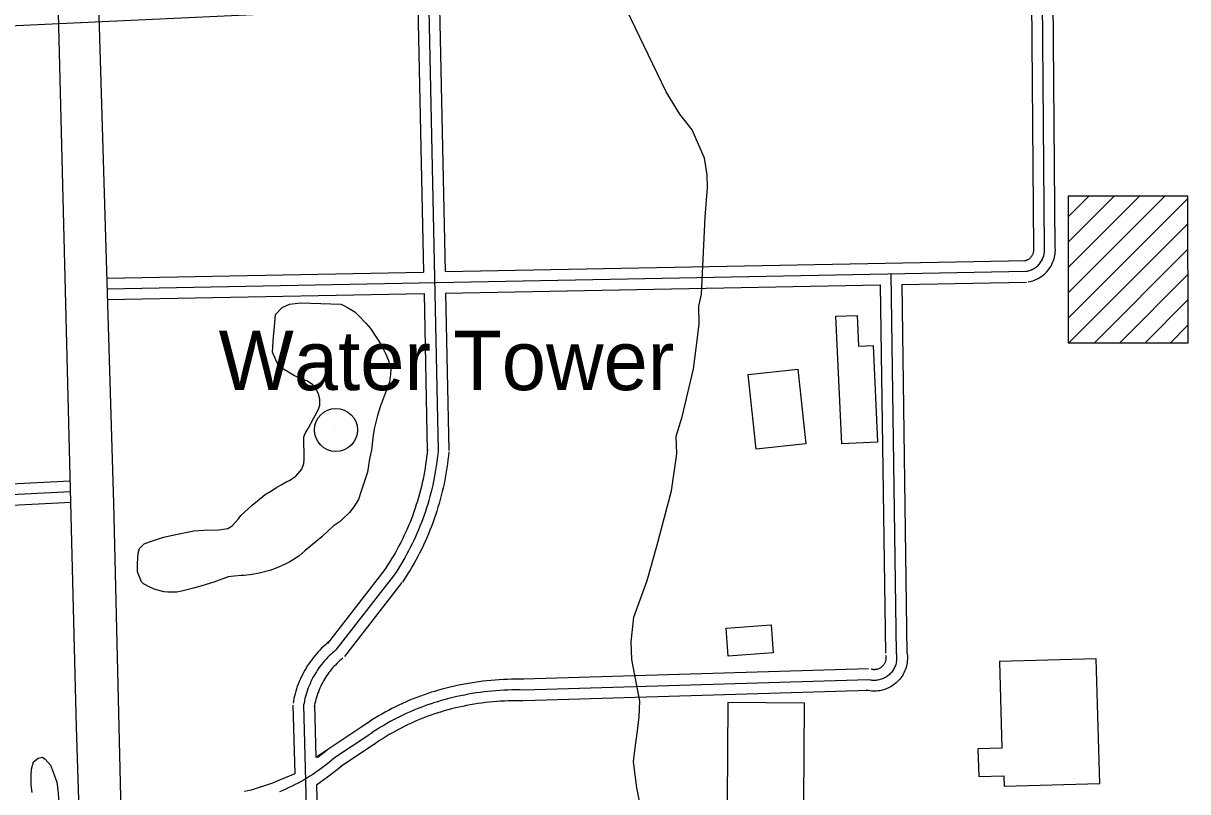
# Model space of a CAD drawing. Extents: x 3313442 to 3351311, y 721974 to 747360.
# Drawn here: x 3334934 to 3336557, y 737713 to 738784 of the extents above; entities that cross this region are included whole.
import ezdxf

# ---------------------------------------------------------------- set-up
doc = ezdxf.new("R2010")
doc.units = 0
for name, color, linetype in [('V-BLDG-OTLN', 7, 'Continuous'), ('V-DOMW-IDEN', 7, 'Continuous'), ('V-DOMW-TANK', 7, 'Continuous'), ('V-ROAD-CNTR', 7, 'Continuous'), ('V-SITE-VEGE', 7, 'Continuous'), ('V-TOPO-SHOR', 7, 'Continuous')]:
    doc.layers.add(name, color=color, linetype=linetype)

msp = doc.modelspace()

# ---------------------------------------------------------------- linework, layer by layer
at = {"layer": 'V-BLDG-OTLN'}
for p, q in [((3336390.8, 738514.7), (3336419.4, 738543.3)), ((3336390.9, 738408.7), (3336525.6, 738543.4)), ((3336390.9, 738479.3), (3336454.8, 738543.3)), ((3336390.9, 738444), (3336490.2, 738543.3)), ((3336391, 738373.4), (3336556.8, 738539.2)), ((3336391, 738338), (3336556.8, 738503.9)), ((3336426.4, 738338.1), (3336556.8, 738468.6)), ((3336461.8, 738338.1), (3336556.9, 738433.2)), ((3336497.2, 738338.1), (3336556.9, 738397.9)), ((3336532.5, 738338.2), (3336556.9, 738362.6))]:
    msp.add_line(p, q, dxfattribs=at)
for points in [[(3336391, 738338), (3336390.8, 738543.3), (3336556.8, 738543.4), (3336557, 738338.2)], [(3336074.6, 738198), (3336066.5, 738375.6), (3336096.2, 738376.9), (3336098.2, 738334.2), (3336118.3, 738335.1), (3336124.4, 738200.2)], [(3335955.3, 738190.2), (3335944, 738294.6), (3336013.6, 738302.1), (3336024.8, 738197.6)], [(3335916.3, 737901.8), (3335913.4, 737940.9), (3335976.1, 737945.5), (3335979, 737906.4)], [(3336434.3, 737724.5), (3336429.4, 737898.3), (3336294.5, 737894.5), (3336297.9, 737773.5), (3336264.5, 737772.6), (3336265.6, 737734), (3336300.5, 737735), (3336300.9, 737720.7)], [(3336021.8, 737698.6), (3336022.6, 737836.5), (3335915.7, 737837.1), (3335914.9, 737699.2)]]:
    msp.add_lwpolyline(points, close=True, dxfattribs=at)
at = {"layer": 'V-DOMW-TANK'}
msp.add_line((3335369.5, 738217.2), (3335369.5, 738217.2), dxfattribs=at)
msp.add_circle((3335369.5, 738217.2), 30, dxfattribs=at)
at = {"layer": 'V-ROAD-CNTR'}
for points in [[(3335109.5, 735243.5), (3335065.9, 736046), (3335049.5, 736289.3), (3335036.7, 736905.9), (3335007.9, 737803.1), (3334979.4, 738927.7), (3334951.8, 739954.6), (3334940.9, 740475.8)], [(3334995.7, 740467.2), (3335022.2, 739613.1), (3335035.2, 738918.7), (3335059.5, 738114.5), (3335074.7, 737471.9), (3335100.7, 736483.6), (3335127.3, 735682.3), (3335140.4, 735244.5)], [(3335488.7, 739335.8), (3335495.2, 738978.5), (3335511.9, 738188.3)], [(3335509.4, 739021.3), (3335510.2, 738978.8), (3335521.6, 738437.9)], [(3336342.4, 738470.3), (3336338.1, 738990.6)], [(3336357.4, 738470.4), (3336353.1, 738990.7)], [(3336372.4, 738470.5), (3336368.1, 738990.8)], [(3335483.8, 738806.6), (3334093.9, 738741.8)], [(3335483.8, 738806.6), (3335491.6, 738437.3)], [(3336329.1, 738453.1), (3336330.3, 738453.3), (3336331.1, 738453.5), (3336331.8, 738453.8), (3336332.5, 738454), (3336333.3, 738454.3), (3336334, 738454.6), (3336334.7, 738455), (3336335.4, 738455.4), (3336336, 738455.9), (3336336.7, 738456.3), (3336337.3, 738456.8), (3336337.8, 738457.4), (3336338.4, 738457.9), (3336338.9, 738458.5), (3336339.4, 738459.2), (3336339.9, 738459.8), (3336340.3, 738460.5), (3336340.7, 738461.2), (3336341, 738461.9), (3336341.3, 738462.6), (3336341.6, 738463.3), (3336341.8, 738464.1), (3336342, 738464.8), (3336342.2, 738465.6), (3336342.3, 738466.4), (3336342.4, 738467.2), (3336342.5, 738468), (3336342.5, 738468.8), (3336342.4, 738469.7)], [(3336331.9, 738438.4), (3336333.4, 738438.7), (3336334.9, 738439), (3336336.4, 738439.5), (3336337.9, 738440), (3336339.3, 738440.6), (3336340.7, 738441.2), (3336342.1, 738442), (3336343.4, 738442.8), (3336344.7, 738443.6), (3336346, 738444.6), (3336347.2, 738445.6), (3336348.3, 738446.6), (3336349.4, 738447.8), (3336350.4, 738448.9), (3336351.4, 738450.2), (3336352.3, 738451.4), (3336353.1, 738452.7), (3336353.9, 738454.1), (3336354.6, 738455.5), (3336355.2, 738456.9), (3336355.8, 738458.4), (3336356.3, 738459.9), (3336356.6, 738461.4), (3336357, 738462.9), (3336357.2, 738464.4), (3336357.4, 738466), (3336357.5, 738467.5), (3336357.5, 738469.1), (3336357.4, 738470.4)], [(3336334.6, 738423.6), (3336336.5, 738424), (3336338.8, 738424.5), (3336341, 738425.2), (3336343.2, 738426), (3336345.4, 738426.8), (3336347.5, 738427.8), (3336349.5, 738428.9), (3336351.5, 738430.1), (3336353.4, 738431.4), (3336355.3, 738432.8), (3336357.1, 738434.3), (3336358.8, 738435.9), (3336360.4, 738437.6), (3336362, 738439.3), (3336363.4, 738441.2), (3336364.7, 738443), (3336366, 738445), (3336367.1, 738447), (3336368.2, 738449.1), (3336369.1, 738451.3), (3336369.9, 738453.4), (3336370.7, 738455.7), (3336371.2, 738457.9), (3336371.7, 738460.2), (3336372.1, 738462.5), (3336372.3, 738464.8), (3336372.5, 738467.1), (3336372.5, 738469.4), (3336372.4, 738471.1)], [(3335521.6, 738437.9), (3336331.6, 738453.4)], [(3335050.2, 738428.9), (3335491.6, 738437.3)], [(3335050.5, 738413.9), (3336331.9, 738438.4)], [(3336143, 738434.8), (3336150.4, 737906)], [(3335522.3, 738407.9), (3336128.2, 738419.5)], [(3336128.2, 738419.5), (3336135.5, 737905.8)], [(3336158.2, 738420.1), (3336332.1, 738423.4)], [(3336158.2, 738420.1), (3336165.4, 737906.2)], [(3335050.8, 738398.9), (3335492.3, 738407.3)], [(3335492.3, 738407.3), (3335496.9, 738187.9)], [(3335522.3, 738407.9), (3335526.9, 738188.6)], [(3335497, 738189.7), (3335496.5, 738184.4), (3335495.9, 738179.2), (3335495.3, 738174), (3335494.5, 738168.9), (3335493.7, 738163.7), (3335492.8, 738158.6), (3335491.9, 738153.5), (3335490.9, 738148.4), (3335489.8, 738143.3), (3335488.6, 738138.2), (3335487.3, 738133.1), (3335486, 738128.1), (3335484.6, 738123.1), (3335483.1, 738118.1), (3335481.6, 738113.1), (3335480, 738108.1), (3335478.3, 738103.2), (3335476.5, 738098.3), (3335474.7, 738093.4), (3335472.8, 738088.6), (3335470.8, 738083.8), (3335468.7, 738079), (3335466.6, 738074.2), (3335464.4, 738069.5), (3335462.2, 738064.8), (3335459.8, 738060.1), (3335457.4, 738055.5), (3335455, 738050.9), (3335452.4, 738046.4), (3335449.8, 738041.9), (3335447.2, 738037.4), (3335444.4, 738032.9), (3335441.6, 738028.5), (3335438.8, 738024.2), (3335437.3, 738022)], [(3335511.9, 738188.3), (3335511.4, 738182.8), (3335510.8, 738177.5), (3335510.1, 738172.1), (3335509.4, 738166.7), (3335508.5, 738161.3), (3335507.6, 738156), (3335506.6, 738150.6), (3335505.6, 738145.3), (3335504.4, 738140), (3335503.2, 738134.7), (3335501.9, 738129.4), (3335500.5, 738124.2), (3335499, 738118.9), (3335497.5, 738113.7), (3335495.9, 738108.5), (3335494.2, 738103.4), (3335492.4, 738098.2), (3335490.6, 738093.1), (3335488.7, 738088), (3335486.7, 738083), (3335484.6, 738078), (3335482.5, 738073), (3335480.3, 738068), (3335478, 738063.1), (3335475.6, 738058.2), (3335473.2, 738053.3), (3335470.7, 738048.5), (3335468.1, 738043.7), (3335465.5, 738039), (3335462.8, 738034.3), (3335460, 738029.6), (3335457.1, 738025), (3335454.2, 738020.4), (3335451.2, 738015.9), (3335449.7, 738013.6)], [(3335526.8, 738186.8), (3335526.3, 738181.3), (3335525.7, 738175.7), (3335525, 738170.1), (3335524.2, 738164.5), (3335523.3, 738158.9), (3335522.4, 738153.3), (3335521.4, 738147.8), (3335520.2, 738142.2), (3335519, 738136.7), (3335517.8, 738131.2), (3335516.4, 738125.7), (3335515, 738120.2), (3335513.4, 738114.8), (3335511.8, 738109.4), (3335510.2, 738104), (3335508.4, 738098.6), (3335506.6, 738093.3), (3335504.7, 738087.9), (3335502.7, 738082.7), (3335500.6, 738077.4), (3335498.4, 738072.2), (3335496.2, 738067), (3335493.9, 738061.8), (3335491.5, 738056.7), (3335489.1, 738051.6), (3335486.6, 738046.5), (3335484, 738041.5), (3335481.3, 738036.5), (3335478.5, 738031.6), (3335475.7, 738026.7), (3335472.8, 738021.8), (3335469.9, 738017), (3335466.8, 738012.2), (3335463.7, 738007.5), (3335462.2, 738005.2)], [(3333771.5, 738083.9), (3334998.8, 738146.4)], [(3333772.3, 738068.9), (3334999.6, 738131.4)], [(3334021.4, 738066.6), (3335000.3, 738116.4)], [(3335437.9, 738022.8), (3335357.7, 737919.7)], [(3335449.7, 738013.6), (3335369.6, 737910.5)], [(3335461.6, 738004.4), (3335381.4, 737901.3)], [(3335360.1, 737922.1), (3335357.5, 737920), (3335354.8, 737917.6), (3335352.2, 737915.3), (3335349.6, 737912.8), (3335347.1, 737910.3), (3335344.7, 737907.8), (3335342.4, 737905.1), (3335340.1, 737902.4), (3335337.8, 737899.7), (3335335.7, 737896.9), (3335333.6, 737894), (3335331.6, 737891.1), (3335329.6, 737888.2), (3335327.8, 737885.2), (3335326, 737882.1), (3335324.3, 737879), (3335322.7, 737875.9), (3335321.1, 737872.7), (3335319.7, 737869.5), (3335318.3, 737866.3), (3335317, 737863), (3335315.7, 737859.7), (3335314.6, 737856.3), (3335313.6, 737852.9), (3335312.6, 737849.5), (3335311.7, 737846.1), (3335310.9, 737842.7), (3335310.2, 737839.2), (3335309.7, 737836.4)], [(3335369.6, 737910.5), (3335367.1, 737908.5), (3335364.8, 737906.4), (3335362.4, 737904.3), (3335360.1, 737902.1), (3335357.9, 737899.9), (3335355.7, 737897.6), (3335353.6, 737895.2), (3335351.6, 737892.8), (3335349.6, 737890.4), (3335347.7, 737887.9), (3335345.8, 737885.4), (3335344, 737882.8), (3335342.3, 737880.1), (3335340.6, 737877.4), (3335339, 737874.7), (3335337.5, 737872), (3335336.1, 737869.2), (3335334.7, 737866.3), (3335333.4, 737863.5), (3335332.1, 737860.6), (3335331, 737857.6), (3335329.9, 737854.7), (3335328.9, 737851.7), (3335327.9, 737848.7), (3335327.1, 737845.6), (3335326.3, 737842.6), (3335325.6, 737839.5), (3335325, 737836.4), (3335324.5, 737833.8)], [(3336165.2, 737908.9), (3336165.5, 737907), (3336165.9, 737904.6), (3336166.1, 737902.3), (3336166.2, 737900), (3336166.2, 737897.6), (3336166, 737895.3), (3336165.8, 737893), (3336165.4, 737890.7), (3336164.9, 737888.4), (3336164.3, 737886.1), (3336163.6, 737883.9), (3336162.7, 737881.7), (3336161.8, 737879.6), (3336160.7, 737877.5), (3336159.6, 737875.4), (3336158.3, 737873.5), (3336157, 737871.6), (3336155.5, 737869.7), (3336154, 737867.9), (3336152.3, 737866.3), (3336150.6, 737864.7), (3336148.8, 737863.2), (3336147, 737861.8), (3336145, 737860.4), (3336143, 737859.2), (3336141, 737858.1), (3336138.9, 737857.1), (3336136.7, 737856.2), (3336134.5, 737855.4), (3336132.3, 737854.7), (3336130, 737854.1), (3336127.7, 737853.7), (3336125.4, 737853.3), (3336123.1, 737853.1), (3336120.7, 737853), (3336118.4, 737853), (3336116.1, 737853.2), (3336113.7, 737853.4), (3336111.4, 737853.8), (3336109.3, 737854.3), (3336108.7, 737854.4)], [(3335379.1, 737898.9), (3335376.8, 737897), (3335374.7, 737895.2), (3335372.6, 737893.3), (3335370.6, 737891.4), (3335368.7, 737889.4), (3335366.8, 737887.4), (3335364.9, 737885.4), (3335363.1, 737883.2), (3335361.4, 737881.1), (3335359.7, 737878.9), (3335358, 737876.7), (3335356.5, 737874.4), (3335354.9, 737872.1), (3335353.5, 737869.7), (3335352.1, 737867.3), (3335350.7, 737864.9), (3335349.5, 737862.4), (3335348.3, 737859.9), (3335347.1, 737857.4), (3335346, 737854.9), (3335345, 737852.3), (3335344, 737849.7), (3335343.2, 737847), (3335342.3, 737844.4), (3335341.6, 737841.7), (3335340.9, 737839), (3335340.3, 737836.3), (3335339.7, 737833.6), (3335339.3, 737831.1)], [(3336150.4, 737906), (3336150.8, 737904.5), (3336151, 737902.9), (3336151.1, 737901.3), (3336151.2, 737899.7), (3336151.2, 737898.2), (3336151.1, 737896.6), (3336150.9, 737895), (3336150.6, 737893.5), (3336150.3, 737891.9), (3336149.9, 737890.4), (3336149.4, 737888.9), (3336148.8, 737887.4), (3336148.2, 737886), (3336147.5, 737884.5), (3336146.7, 737883.2), (3336145.9, 737881.8), (3336144.9, 737880.5), (3336144, 737879.3), (3336142.9, 737878.1), (3336141.8, 737877), (3336140.7, 737875.9), (3336139.5, 737874.9), (3336138.2, 737873.9), (3336136.9, 737873), (3336135.6, 737872.2), (3336134.2, 737871.5), (3336132.7, 737870.8), (3336131.3, 737870.2), (3336129.8, 737869.6), (3336128.3, 737869.2), (3336126.7, 737868.8), (3336125.2, 737868.5), (3336123.6, 737868.2), (3336122.1, 737868.1), (3336120.5, 737868), (3336118.9, 737868), (3336117.3, 737868.1), (3336115.7, 737868.3), (3336114.2, 737868.6), (3336112.6, 737868.9), (3336112.3, 737869)], [(3336135.7, 737903.1), (3336136, 737902), (3336136.1, 737901.2), (3336136.1, 737900.3), (3336136.2, 737899.5), (3336136.2, 737898.7), (3336136.1, 737897.9), (3336136, 737897.1), (3336135.9, 737896.2), (3336135.7, 737895.4), (3336135.5, 737894.6), (3336135.3, 737893.9), (3336135, 737893.1), (3336134.6, 737892.3), (3336134.3, 737891.6), (3336133.9, 737890.9), (3336133.4, 737890.2), (3336132.9, 737889.5), (3336132.4, 737888.9), (3336131.9, 737888.3), (3336131.3, 737887.7), (3336130.7, 737887.1), (3336130.1, 737886.6), (3336129.4, 737886.1), (3336128.8, 737885.6), (3336128.1, 737885.2), (3336127.3, 737884.8), (3336126.6, 737884.5), (3336125.8, 737884.1), (3336125.1, 737883.9), (3336124.3, 737883.6), (3336123.5, 737883.4), (3336122.7, 737883.3), (3336121.9, 737883.1), (3336121, 737883.1), (3336120.2, 737883), (3336119.4, 737883), (3336118.6, 737883.1), (3336117.8, 737883.2), (3336117, 737883.3), (3336116, 737883.5), (3336115.9, 737883.5)], [(3336111.9, 737884), (3335630.8, 737869.6)], [(3335631.5, 737869.6), (3335625.9, 737869.7), (3335620.1, 737869.7), (3335614.4, 737869.7), (3335608.6, 737869.5), (3335602.9, 737869.3), (3335597.1, 737869), (3335591.4, 737868.6), (3335585.7, 737868.1), (3335579.9, 737867.5), (3335574.2, 737866.9), (3335568.5, 737866.1), (3335562.8, 737865.3), (3335557.1, 737864.4), (3335551.5, 737863.5), (3335545.8, 737862.4), (3335540.2, 737861.3), (3335534.6, 737860), (3335529, 737858.7), (3335523.4, 737857.4), (3335517.8, 737855.9), (3335512.3, 737854.4), (3335506.8, 737852.7), (3335502.9, 737851.5)], [(3336112.3, 737869), (3335631.3, 737854.6)], [(3335502.7, 737851.5), (3335497.6, 737849.8), (3335492.5, 737848.1), (3335487.4, 737846.3), (3335482.3, 737844.3), (3335477.2, 737842.3), (3335472.2, 737840.3), (3335467.2, 737838.1), (3335462.3, 737835.9), (3335457.3, 737833.6), (3335452.4, 737831.2), (3335447.6, 737828.8), (3335442.8, 737826.3), (3335438, 737823.7), (3335433.3, 737821), (3335428.6, 737818.3), (3335423.9, 737815.5), (3335419.3, 737812.6), (3335414.8, 737809.6), (3335410.3, 737806.6), (3335405.8, 737803.5), (3335405.4, 737803.3)], [(3335631.3, 737854.6), (3335625.7, 737854.7), (3335620.2, 737854.7), (3335614.7, 737854.7), (3335609.1, 737854.5), (3335603.6, 737854.3), (3335598.1, 737854), (3335592.5, 737853.6), (3335587, 737853.1), (3335581.5, 737852.6), (3335576, 737852), (3335570.5, 737851.3), (3335565.1, 737850.5), (3335559.6, 737849.6), (3335554.1, 737848.7), (3335548.7, 737847.7), (3335543.3, 737846.6), (3335537.9, 737845.4), (3335532.5, 737844.2), (3335527.1, 737842.8), (3335521.7, 737841.4), (3335516.4, 737839.9), (3335511.1, 737838.4), (3335507.3, 737837.2)], [(3336112.8, 737854), (3335631.7, 737839.6)], [(3335309.5, 737833.4), (3335312, 737738)], [(3335324.5, 737833.8), (3335350.5, 736843.9)], [(3335339.5, 737834.1), (3335341.4, 737760.5)], [(3335507.3, 737837.2), (3335502.4, 737835.6), (3335497.4, 737833.9), (3335492.5, 737832.2), (3335487.7, 737830.3), (3335482.8, 737828.4), (3335478, 737826.5), (3335473.2, 737824.4), (3335468.5, 737822.3), (3335463.8, 737820.1), (3335459.1, 737817.8), (3335454.5, 737815.5), (3335449.8, 737813), (3335445.3, 737810.6), (3335440.7, 737808), (3335436.2, 737805.4), (3335431.8, 737802.7), (3335427.4, 737799.9), (3335423, 737797.1), (3335418.7, 737794.2), (3335414.4, 737791.2), (3335414.1, 737791)], [(3335631, 737839.6), (3335625.6, 737839.7), (3335620.3, 737839.7), (3335614.9, 737839.7), (3335609.6, 737839.5), (3335604.3, 737839.3), (3335599, 737839), (3335593.7, 737838.6), (3335588.4, 737838.2), (3335583.1, 737837.7), (3335577.8, 737837.1), (3335572.5, 737836.4), (3335567.3, 737835.7), (3335562, 737834.8), (3335556.8, 737833.9), (3335551.6, 737833), (3335546.3, 737831.9), (3335541.1, 737830.8), (3335536, 737829.6), (3335530.8, 737828.3), (3335525.7, 737826.9), (3335520.5, 737825.5), (3335515.4, 737824), (3335511.7, 737822.9)], [(3335511.9, 737822.9), (3335507.1, 737821.4), (3335502.4, 737819.8), (3335497.7, 737818.1), (3335493.1, 737816.3), (3335488.4, 737814.5), (3335483.8, 737812.6), (3335479.3, 737810.7), (3335474.7, 737808.6), (3335470.2, 737806.5), (3335465.7, 737804.4), (3335461.3, 737802.1), (3335456.9, 737799.8), (3335452.5, 737797.4), (3335448.2, 737795), (3335443.9, 737792.5), (3335439.7, 737789.9), (3335435.4, 737787.3), (3335431.3, 737784.6), (3335427.1, 737781.8), (3335423, 737778.9), (3335422.7, 737778.8)], [(3335405.8, 737803.5), (3335341.4, 737760.5)], [(3335414.1, 737791), (3335367.5, 737759.9)], [(3335422.4, 737778.5), (3335375.9, 737747.4)], [(3335357.8, 737771.3), (3335354.3, 737768.3), (3335350.8, 737765.5), (3335347.3, 737762.7), (3335343.7, 737760)], [(3335367.5, 737759.9), (3335363.9, 737756.8), (3335360.2, 737753.8), (3335356.5, 737750.8), (3335352.7, 737748), (3335348.9, 737745.1), (3335345, 737742.4), (3335341.1, 737739.7), (3335337.2, 737737.1), (3335333.2, 737734.5), (3335329.1, 737732), (3335325, 737729.6), (3335320.9, 737727.3), (3335316.7, 737725), (3335312.5, 737722.8), (3335308.3, 737720.6), (3335304, 737718.6), (3335299.7, 737716.6), (3335295.4, 737714.7), (3335291, 737712.8)], [(3335377.2, 737748.4), (3335373.5, 737745.3), (3335369.6, 737742.1), (3335365.7, 737739), (3335361.7, 737736), (3335357.7, 737733), (3335342.4, 737722.1)], [(3335312, 737738), (3335285.3, 737726.7), (3335281.1, 737725), (3335276.9, 737723.4), (3335272.7, 737721.8), (3335268.4, 737720.4), (3335264.1, 737719), (3335259.8, 737717.7), (3335255.5, 737716.4), (3335251.2, 737715.2), (3335246.8, 737714.1), (3335242.4, 737713.1), (3335242.1, 737713)], [(3335342.4, 737722.1), (3335356.1, 737203.7)]]:
    msp.add_lwpolyline(points, dxfattribs=at)
at = {"layer": 'V-SITE-VEGE'}
for points in [[(3335432.6, 738336), (3335439.3, 738322.9), (3335442.6, 738314), (3335446, 738302.4), (3335445.6, 738294.9), (3335444.3, 738283.6), (3335436.9, 738264.3), (3335431.4, 738249.3), (3335427.3, 738237.1), (3335422.8, 738218.8), (3335421, 738206.1), (3335419.3, 738188.8), (3335416.5, 738177), (3335413.4, 738158.3), (3335409.7, 738147.4), (3335404.3, 738130.5), (3335401.1, 738120.2), (3335394.6, 738109.8), (3335388.6, 738102.3), (3335378.8, 738092.8), (3335375.5, 738089.5), (3335365.8, 738082.9), (3335359.7, 738077.7), (3335349.9, 738068.3), (3335326.2, 738048.9), (3335317.8, 738041.3), (3335305.2, 738033.2), (3335297.8, 738029.4), (3335286.1, 738024.6), (3335277.2, 738021.3), (3335262.3, 738017.4), (3335252.9, 738015.9), (3335241.7, 738014.4), (3335237.5, 738014.4), (3335227.6, 738013.4), (3335219.2, 738012.4), (3335199.1, 738005.2), (3335182.8, 737999.9), (3335171.1, 737996.5), (3335156.6, 737992.7), (3335147.7, 737991.2), (3335135, 737991.1), (3335129.9, 737991.5), (3335117.7, 737994.7), (3335111.1, 737997.5), (3335101.2, 738002.5), (3335098.4, 738005.3), (3335093.1, 738019.3), (3335093, 738031.1), (3335093.8, 738045.6), (3335095.7, 738051.7), (3335102.2, 738058.3), (3335109.6, 738061.2), (3335120.9, 738065), (3335129.7, 738067.9), (3335144.2, 738070.8), (3335171.4, 738076.7), (3335185.4, 738077.7), (3335206.5, 738077.9), (3335218.7, 738079.9), (3335224.7, 738083.6), (3335233.5, 738093.1), (3335236.8, 738097.8), (3335252.6, 738112.5), (3335260.1, 738118.6), (3335270.8, 738127.1), (3335278.7, 738131.9), (3335286.6, 738137.1), (3335293.1, 738140.9), (3335301.1, 738145.2), (3335304.8, 738146.6), (3335308.1, 738149), (3335313.7, 738152.8), (3335322, 738162.7), (3335324.8, 738170.2), (3335325.2, 738176.3), (3335324.9, 738207.7), (3335326.8, 738212.4), (3335330.9, 738219), (3335338.8, 738234), (3335340.6, 738237.3), (3335345.2, 738246.3), (3335347.1, 738251.9), (3335347, 738260.3), (3335345.1, 738266.9), (3335340.8, 738276.2), (3335337, 738280.4), (3335329, 738285.5), (3335322.4, 738288.2), (3335311.6, 738292.4), (3335305.5, 738296.5), (3335294.2, 738303.5), (3335289, 738308.1), (3335285.7, 738314.7), (3335281.3, 738325.4), (3335282.6, 738347.4), (3335283.9, 738361), (3335285.1, 738377.9), (3335294.4, 738387.8), (3335304.7, 738392.6), (3335320.6, 738394.6)], [(3335320.6, 738394.6), (3335376.4, 738392.7), (3335379.7, 738391.3), (3335385.8, 738388.1), (3335395.7, 738381.6), (3335401.8, 738376), (3335411.3, 738365.8), (3335417.9, 738358.4), (3335432.6, 738336)], [(3334946.1, 737711.7), (3334944.6, 737722), (3334944.5, 737737), (3334944.9, 737744.5), (3334948.1, 737754.4), (3334954.2, 737759.6), (3334960.3, 737761), (3334964, 737758.3), (3334971.6, 737749.9), (3334974.9, 737741.5), (3334980.2, 737726.1), (3334981.7, 737715.3), (3334983.2, 737698.9)]]:
    msp.add_lwpolyline(points, dxfattribs=at)
at = {"layer": 'V-TOPO-SHOR'}
msp.add_lwpolyline([(3335794.3, 737692.6), (3335789.2, 737718.2), (3335784.4, 737754.7), (3335786.8, 737774.1), (3335790.1, 737797.8), (3335792.4, 737817.2), (3335793.1, 737839.2), (3335782.2, 737897.1), (3335781.3, 737921.7), (3335785, 737956.3), (3335803.6, 738007.4), (3335817, 738055.2), (3335837.3, 738132.5), (3335844.9, 738183.9), (3335843.9, 738208.5), (3335852.4, 738235.3), (3335860.3, 738269), (3335868.2, 738302.6), (3335873.8, 738345.6), (3335876.1, 738365), (3335875.2, 738389.6), (3335879.1, 738406.4), (3335884.3, 738513.8), (3335887.3, 738555.2), (3335887, 738573), (3335883.5, 738596), (3335866.2, 738635.5), (3335849.1, 738657.3), (3335829.8, 738688.4), (3335768.7, 738815.7)], dxfattribs=at)

# ---------------------------------------------------------------- texts
at = {"layer": 'V-DOMW-IDEN'}
msp.add_text('Water Tower', height=83, dxfattribs=at).set_placement((3335206, 738272.7))

doc.saveas('drawing.dxf')
